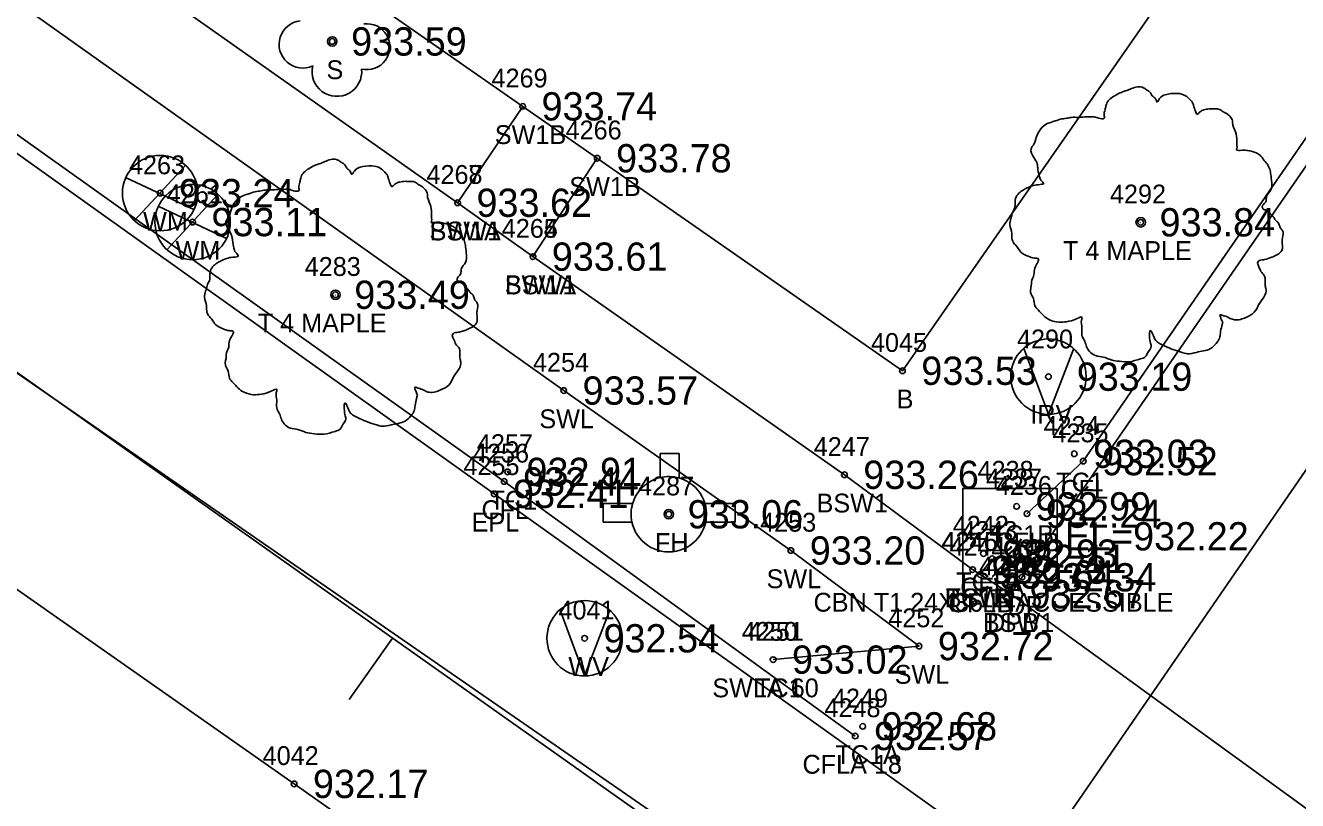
# Model space of a CAD drawing. Extents: x 1575382 to 1578175, y 1099175 to 1101955.
# Drawn here: x 1577150.6 to 1577218.2, y 1101426.7 to 1101467.8 of the extents above; entities that cross this region are included whole.
import ezdxf

# ---------------------------------------------------------------- set-up
doc = ezdxf.new("R2010")
doc.units = 0
for name, color, linetype in [('RD_EX_Bldg', 7, 'Continuous'), ('RD_EX_Bldg_txCode', 7, 'Continuous'), ('RD_EX_BldgApp', 7, 'Continuous'), ('RD_EX_Conc', 7, 'Continuous'), ('RD_EX_Conc_txCode', 7, 'Continuous'), ('RD_EX_DR_Inlet', 7, 'Continuous'), ('RD_EX_DR_Inlet_txCode', 7, 'Continuous'), ('RD_EX_Driveway', 7, 'Continuous'), ('RD_EX_Driveway_txCode', 7, 'Continuous'), ('RD_EX_Misc_txCode', 7, 'Continuous'), ('RD_EX_Road', 7, 'Continuous'), ('RD_EX_Road_txCode', 7, 'Continuous'), ('RD_EX_TX_Bldg_ELEV', 7, 'Continuous'), ('RD_EX_TX_Conc_ELEV', 7, 'Continuous'), ('RD_EX_TX_DR_Inlet_ELEV', 7, 'Continuous'), ('RD_EX_TX_Driveway_ELEV', 7, 'Continuous'), ('RD_EX_TX_Misc_ELEV', 7, 'Continuous'), ('RD_EX_TX_Road_ELEV', 7, 'Continuous'), ('RD_EX_TX_UT_ELEV', 7, 'Continuous'), ('RD_EX_TX_VEG_ELEV', 7, 'Continuous'), ('RD_EX_UT', 7, 'Continuous'), ('RD_EX_UT_txCode', 7, 'Continuous'), ('RD_EX_VEG', 7, 'Continuous'), ('RD_EX_VEG_txCode', 7, 'Continuous'), ('RD_HC_Cl', 7, 'Continuous'), ('RD_HC_Data_Tic', 7, 'Continuous'), ('RD_SMD_Locator', 7, 'Continuous')]:
    doc.layers.add(name, color=color, linetype=linetype)

msp = doc.modelspace()

# ---------------------------------------------------------------- linework, layer by layer
at = {"layer": 'RD_EX_Bldg'}
msp.add_lwpolyline([(1577065.046, 1101541.491), (1577197.19, 1101449.477), (1577236.385, 1101505.767), (1577104.082, 1101597.552), (1577065.046, 1101541.491)], dxfattribs=at)
at = {"layer": 'RD_EX_BldgApp'}
for q in [(1577203.637, 1101450.652), (1577206.262, 1101450.615)]:
    msp.add_line((1577204.94, 1101447.17), q, dxfattribs=at)
for radius in [2, 0.15]:
    msp.add_circle((1577204.94, 1101449.163), radius, dxfattribs=at)
at = {"layer": 'RD_EX_Conc'}
for p, q in [((1577173.583, 1101458.393), (1577177.037, 1101463.51)), ((1577177.581, 1101455.534), (1577180.991, 1101460.756)), ((1577201.949, 1101439.497), (1577201.321, 1101438.659))]:
    msp.add_line(p, q, dxfattribs=at)
for points in [[(1577326.739, 1101405.232), (1577316.348, 1101381.047), (1577314.702, 1101377.446), (1577312.765, 1101373.034), (1577307.574, 1101368.224), (1577302.647, 1101367.838), (1577295.881, 1101371.65), (1577262.958, 1101394.891), (1577234.439, 1101415.011), (1577222.087, 1101423.725), (1577202.935, 1101437.614), (1577200.917, 1101438.921), (1577194.112, 1101443.955), (1577177.581, 1101455.534), (1577173.583, 1101458.393), (1577156.819, 1101470.205), (1577152.82, 1101472.9), (1577143.368, 1101479.788), (1577139.034, 1101482.935)], [(1577190.328, 1101434.146), (1577198.07, 1101434.863), (1577191.271, 1101439.937), (1577179.212, 1101448.426), (1577136.216, 1101478.959)], [(1577194.682, 1101430.092), (1577176.054, 1101443.602), (1577135.77, 1101472.286)], [(1577222.556, 1101467.578), (1577206.784, 1101444.68), (1577203.799, 1101441.891)]]:
    msp.add_lwpolyline(points, dxfattribs=at)
at = {"layer": 'RD_EX_DR_Inlet'}
msp.add_line((1577205.398, 1101438.236), (1577205.398, 1101443.236), dxfattribs=at)
msp.add_lwpolyline([(1577205.398, 1101438.236), (1577205.398, 1101443.236), (1577200.398, 1101443.236), (1577200.398, 1101438.236)], close=True, dxfattribs=at)
at = {"layer": 'RD_EX_Driveway'}
msp.add_lwpolyline([(1577223.274, 1101467.085), (1577203.537, 1101438.515), (1577202.935, 1101437.614)], dxfattribs=at)
at = {"layer": 'RD_EX_Road'}
for points in [[(1577350.994, 1101394.654), (1577333.617, 1101354.382), (1577330.309, 1101348.321), (1577323.84, 1101345.402), (1577317.431, 1101344.498), (1577311.613, 1101346.411), (1577303.255, 1101352.397), (1577256.622, 1101385.271), (1577215.6, 1101414.322), (1577175.525, 1101442.942), (1577135.202, 1101471.708)], [(1577206.431, 1101064.716), (1577225.664, 1101106.496), (1577239.191, 1101137.5), (1577259.229, 1101183.338), (1577279.151, 1101229.325), (1577299.025, 1101275.068), (1577314.414, 1101310.726), (1577314.923, 1101317.44), (1577309.623, 1101326.254), (1577295.813, 1101333.968), (1577286.609, 1101341.784), (1577246.231, 1101370.35), (1577205.316, 1101399.097), (1577164.905, 1101427.552), (1577123.312, 1101456.71)]]:
    msp.add_lwpolyline(points, dxfattribs=at)
at = {"layer": 'RD_EX_UT'}
for p, q in [((1577284.561, 1101540.073), (1577198.946, 1101415.644)), ((1577156.442, 1101457.446), (1577159.11, 1101460.343)), ((1577155.961, 1101459.742), (1577159.592, 1101458.029)), ((1577158.169, 1101455.91), (1577160.836, 1101458.807)), ((1577157.687, 1101458.205), (1577161.318, 1101456.493)), ((1577184.332, 1101445.082), (1577184.332, 1101443.808)), ((1577185.333, 1101445.082), (1577184.332, 1101445.082)), ((1577185.333, 1101443.786), (1577185.333, 1101445.082)), ((1577182.873, 1101442.435), (1577181.316, 1101442.435)), ((1577181.316, 1101442.435), (1577181.316, 1101441.435)), ((1577188.316, 1101442.435), (1577186.706, 1101442.435)), ((1577188.316, 1101441.435), (1577188.316, 1101442.435)), ((1577181.316, 1101441.435), (1577182.836, 1101441.435)), ((1577186.743, 1101441.435), (1577188.316, 1101441.435)), ((1577180.323, 1101433.284), (1577179.019, 1101436.767)), ((1577180.323, 1101433.284), (1577181.645, 1101436.729))]:
    msp.add_line(p, q, dxfattribs=at)
msp.add_lwpolyline([(1577014.29, 1101543.334), (1577198.946, 1101415.644), (1577337.019, 1101318.587)], dxfattribs=at)
for centre, radius in [((1577157.794, 1101458.905), 2), ((1577159.521, 1101457.368), 2), ((1577184.789, 1101441.861), 2), ((1577184.79, 1101441.861), 0.25), ((1577180.323, 1101435.277), 2)]:
    msp.add_circle(centre, radius, dxfattribs=at)
for start, end in [(74.24553, 103.21276), (163.3387, 192.31502), (347.68498, 16.6613)]:
    msp.add_arc((1577184.789, 1101441.861), 2, start, end, dxfattribs=at)
at = {"layer": 'RD_EX_VEG'}
for centre, radius in [((1577166.931, 1101466.954), 0.25), ((1577209.834, 1101457.356), 0.25), ((1577209.821, 1101457.337), 0.0001), ((1577167.098, 1101453.51), 0.25), ((1577167.086, 1101453.491), 0.0001)]:
    msp.add_circle(centre, radius, dxfattribs=at)
for centre, radius, start, end in [((1577165.367, 1101466.798), 1.257, 96.45179, 294.73401), ((1577168.771, 1101466.675), 1.218, 256.56668, 98.10463), ((1577167.176, 1101465.358), 1.318, 166.88266, 5.75893)]:
    msp.add_arc(centre, radius, start, end, dxfattribs=at)
for points in [[(1577209.966, 1101464.523), (1577209.666, 1101464.548), (1577209.341, 1101464.448), (1577209.091, 1101464.348), (1577208.866, 1101464.273), (1577208.641, 1101464.173), (1577208.342, 1101463.998), (1577208.117, 1101463.798), (1577207.992, 1101463.548), (1577207.942, 1101463.323), (1577207.892, 1101463.049), (1577207.892, 1101462.874), (1577207.767, 1101462.849), (1577207.617, 1101462.874), (1577207.367, 1101462.949), (1577207.117, 1101462.949), (1577206.867, 1101462.949), (1577206.517, 1101462.924), (1577206.167, 1101462.924), (1577205.893, 1101462.874), (1577205.568, 1101462.824), (1577205.193, 1101462.699), (1577204.843, 1101462.574), (1577204.543, 1101462.324), (1577204.293, 1101461.849), (1577204.168, 1101461.499), (1577204.018, 1101461.249), (1577204.168, 1101460.8), (1577204.343, 1101460.45), (1577204.368, 1101460.25), (1577204.443, 1101459.825), (1577204.543, 1101459.6), (1577204.668, 1101459.4), (1577204.593, 1101459.375), (1577204.218, 1101459.325), (1577203.918, 1101459.225), (1577203.494, 1101459), (1577203.269, 1101458.775), (1577203.169, 1101458.45), (1577203.144, 1101458.101), (1577203.044, 1101457.901), (1577202.969, 1101457.626), (1577202.944, 1101457.551), (1577202.894, 1101457.226), (1577202.994, 1101456.776), (1577203.019, 1101456.426), (1577203.144, 1101456.201), (1577203.294, 1101456.027), (1577203.469, 1101455.777), (1577203.868, 1101455.552), (1577204.193, 1101455.452), (1577204.393, 1101455.427), (1577204.218, 1101454.927), (1577204.168, 1101454.577), (1577204.043, 1101454.177), (1577204.043, 1101454.102), (1577203.993, 1101453.628), (1577204.143, 1101453.303), (1577204.218, 1101452.928), (1577204.393, 1101452.703), (1577204.668, 1101452.403), (1577204.993, 1101452.178), (1577205.493, 1101452.053), (1577205.893, 1101452.078), (1577206.467, 1101452.253), (1577206.717, 1101452.328), (1577206.692, 1101452.153), (1577206.717, 1101451.778), (1577206.717, 1101451.354), (1577206.867, 1101451.029), (1577206.967, 1101450.754), (1577207.117, 1101450.504), (1577207.442, 1101450.279), (1577207.842, 1101450.204), (1577208.267, 1101450.054), (1577208.716, 1101449.979), (1577209.216, 1101449.954), (1577209.816, 1101450.104), (1577210.091, 1101450.229), (1577210.191, 1101450.404), (1577210.391, 1101450.779), (1577210.341, 1101451.004), (1577210.366, 1101451.604), (1577210.466, 1101451.429), (1577210.641, 1101451.079), (1577211.14, 1101450.779), (1577211.54, 1101450.604), (1577212.015, 1101450.454), (1577212.315, 1101450.379), (1577212.79, 1101450.454), (1577213.164, 1101450.529), (1577213.539, 1101450.654), (1577213.839, 1101450.929), (1577214.014, 1101451.204), (1577214.064, 1101451.479), (1577214.139, 1101451.853), (1577214.189, 1101452.028)], [(1577214.189, 1101452.028), (1577214.114, 1101452.203), (1577214.064, 1101452.453), (1577214.139, 1101452.428), (1577214.314, 1101452.378), (1577214.589, 1101452.253), (1577214.814, 1101452.178), (1577215.139, 1101452.203), (1577215.413, 1101452.303), (1577215.863, 1101452.578), (1577216.138, 1101453.053), (1577216.413, 1101453.453), (1577216.488, 1101453.778), (1577216.438, 1101454.002), (1577216.413, 1101454.502), (1577216.213, 1101454.752), (1577216.163, 1101454.877), (1577216.063, 1101455.277), (1577216.138, 1101455.327), (1577216.413, 1101455.377), (1577216.788, 1101455.502), (1577217.063, 1101455.627), (1577217.288, 1101455.802), (1577217.363, 1101456.027), (1577217.338, 1101456.426), (1577217.388, 1101456.826), (1577217.313, 1101456.976), (1577217.213, 1101457.126), (1577217.138, 1101457.326), (1577216.988, 1101457.476), (1577216.888, 1101457.626), (1577216.788, 1101457.726), (1577216.663, 1101457.876), (1577216.488, 1101458.001), (1577216.338, 1101458.051), (1577216.288, 1101458.201), (1577216.438, 1101458.401), (1577216.488, 1101458.5), (1577216.513, 1101458.725), (1577216.738, 1101459.075), (1577216.788, 1101459.475), (1577216.738, 1101459.9), (1577216.688, 1101460.175), (1577216.538, 1101460.45), (1577216.338, 1101460.7), (1577216.213, 1101460.874), (1577216.038, 1101460.999), (1577215.713, 1101461.124), (1577215.463, 1101461.174), (1577215.114, 1101461.174), (1577214.914, 1101461.224), (1577214.939, 1101461.274), (1577214.939, 1101461.424), (1577214.939, 1101461.699), (1577214.864, 1101462.149), (1577214.714, 1101462.649), (1577214.714, 1101462.674), (1577214.614, 1101462.924), (1577214.389, 1101463.123), (1577214.214, 1101463.223), (1577214.014, 1101463.348), (1577213.764, 1101463.373), (1577213.464, 1101463.373), (1577213.189, 1101463.323), (1577212.989, 1101463.223), (1577212.815, 1101463.098), (1577212.74, 1101463.248), (1577212.64, 1101463.548), (1577212.59, 1101463.698), (1577212.44, 1101463.873), (1577212.215, 1101464.073), (1577211.765, 1101464.198), (1577211.14, 1101464.123), (1577210.84, 1101463.923), (1577210.69, 1101463.748), (1577210.641, 1101463.873), (1577210.441, 1101464.073), (1577210.341, 1101464.248), (1577210.166, 1101464.373), (1577210.016, 1101464.473), (1577209.916, 1101464.523)], [(1577167.23, 1101460.677), (1577166.93, 1101460.702), (1577166.606, 1101460.602), (1577166.356, 1101460.502), (1577166.131, 1101460.427), (1577165.906, 1101460.327), (1577165.606, 1101460.152), (1577165.381, 1101459.952), (1577165.256, 1101459.702), (1577165.206, 1101459.477), (1577165.156, 1101459.203), (1577165.156, 1101459.028), (1577165.031, 1101459.003), (1577164.881, 1101459.028), (1577164.631, 1101459.103), (1577164.382, 1101459.103), (1577164.132, 1101459.103), (1577163.782, 1101459.078), (1577163.432, 1101459.078), (1577163.157, 1101459.028), (1577162.832, 1101458.978), (1577162.457, 1101458.853), (1577162.108, 1101458.728), (1577161.808, 1101458.478), (1577161.558, 1101458.003), (1577161.433, 1101457.653), (1577161.283, 1101457.403), (1577161.433, 1101456.954), (1577161.608, 1101456.604), (1577161.633, 1101456.404), (1577161.708, 1101455.979), (1577161.808, 1101455.754), (1577161.933, 1101455.554), (1577161.858, 1101455.529), (1577161.483, 1101455.479), (1577161.183, 1101455.379), (1577160.758, 1101455.154), (1577160.533, 1101454.929), (1577160.433, 1101454.605), (1577160.408, 1101454.255), (1577160.308, 1101454.055), (1577160.233, 1101453.78), (1577160.208, 1101453.705), (1577160.158, 1101453.38), (1577160.258, 1101452.93), (1577160.283, 1101452.58), (1577160.408, 1101452.356), (1577160.558, 1101452.181), (1577160.733, 1101451.931), (1577161.133, 1101451.706), (1577161.458, 1101451.606), (1577161.658, 1101451.581), (1577161.483, 1101451.081), (1577161.433, 1101450.731), (1577161.308, 1101450.331), (1577161.308, 1101450.257), (1577161.258, 1101449.782), (1577161.408, 1101449.457), (1577161.483, 1101449.082), (1577161.658, 1101448.857), (1577161.933, 1101448.557), (1577162.257, 1101448.332), (1577162.757, 1101448.207), (1577163.157, 1101448.232), (1577163.732, 1101448.407), (1577163.982, 1101448.482), (1577163.957, 1101448.307), (1577163.982, 1101447.932), (1577163.982, 1101447.508), (1577164.132, 1101447.183), (1577164.232, 1101446.908), (1577164.382, 1101446.658), (1577164.706, 1101446.433), (1577165.106, 1101446.358), (1577165.531, 1101446.208), (1577165.981, 1101446.133), (1577166.481, 1101446.108), (1577167.08, 1101446.258), (1577167.355, 1101446.383), (1577167.455, 1101446.558), (1577167.655, 1101446.933), (1577167.605, 1101447.158), (1577167.63, 1101447.758), (1577167.73, 1101447.583), (1577167.905, 1101447.233), (1577168.405, 1101446.933), (1577168.805, 1101446.758), (1577169.279, 1101446.608), (1577169.579, 1101446.533), (1577170.054, 1101446.608), (1577170.429, 1101446.683), (1577170.804, 1101446.808), (1577171.104, 1101447.083), (1577171.279, 1101447.358), (1577171.329, 1101447.633), (1577171.403, 1101448.007), (1577171.453, 1101448.182)], [(1577171.453, 1101448.182), (1577171.379, 1101448.357), (1577171.329, 1101448.607), (1577171.403, 1101448.582), (1577171.578, 1101448.532), (1577171.853, 1101448.407), (1577172.078, 1101448.332), (1577172.403, 1101448.357), (1577172.678, 1101448.457), (1577173.128, 1101448.732), (1577173.403, 1101449.207), (1577173.677, 1101449.607), (1577173.752, 1101449.932), (1577173.702, 1101450.157), (1577173.677, 1101450.656), (1577173.478, 1101450.906), (1577173.428, 1101451.031), (1577173.328, 1101451.431), (1577173.403, 1101451.481), (1577173.677, 1101451.531), (1577174.052, 1101451.656), (1577174.327, 1101451.781), (1577174.552, 1101451.956), (1577174.627, 1101452.181), (1577174.602, 1101452.58), (1577174.652, 1101452.98), (1577174.577, 1101453.13), (1577174.477, 1101453.28), (1577174.402, 1101453.48), (1577174.252, 1101453.63), (1577174.152, 1101453.78), (1577174.052, 1101453.88), (1577173.927, 1101454.03), (1577173.752, 1101454.155), (1577173.603, 1101454.205), (1577173.553, 1101454.355), (1577173.702, 1101454.555), (1577173.752, 1101454.655), (1577173.777, 1101454.879), (1577174.002, 1101455.229), (1577174.052, 1101455.629), (1577174.002, 1101456.054), (1577173.952, 1101456.329), (1577173.802, 1101456.604), (1577173.603, 1101456.854), (1577173.478, 1101457.029), (1577173.303, 1101457.153), (1577172.978, 1101457.278), (1577172.728, 1101457.328), (1577172.378, 1101457.328), (1577172.178, 1101457.378), (1577172.203, 1101457.428), (1577172.203, 1101457.578), (1577172.203, 1101457.853), (1577172.128, 1101458.303), (1577171.978, 1101458.803), (1577171.978, 1101458.828), (1577171.878, 1101459.078), (1577171.653, 1101459.278), (1577171.478, 1101459.377), (1577171.279, 1101459.502), (1577171.029, 1101459.527), (1577170.729, 1101459.527), (1577170.454, 1101459.477), (1577170.254, 1101459.377), (1577170.079, 1101459.253), (1577170.004, 1101459.402), (1577169.904, 1101459.702), (1577169.854, 1101459.852), (1577169.704, 1101460.027), (1577169.479, 1101460.227), (1577169.029, 1101460.352), (1577168.405, 1101460.277), (1577168.105, 1101460.077), (1577167.955, 1101459.902), (1577167.905, 1101460.027), (1577167.705, 1101460.227), (1577167.605, 1101460.402), (1577167.43, 1101460.527), (1577167.28, 1101460.627), (1577167.18, 1101460.677)]]:
    msp.add_spline(points, degree=3, dxfattribs=at)
at = {"layer": 'RD_HC_Cl'}
msp.add_line((1577333.443, 1101319.831), (1577129.246, 1101464.193), dxfattribs=at)
at = {"layer": 'RD_HC_Data_Tic'}
msp.add_line((1577170.134, 1101435.287), (1577167.824, 1101432.021), dxfattribs=at)
at = {"layer": 'RD_SMD_Locator'}
for centre in [(1577166.931, 1101466.954), (1577177.037, 1101463.51), (1577180.991, 1101460.756), (1577157.794, 1101458.905), (1577173.583, 1101458.393), (1577173.583, 1101458.393), (1577159.521, 1101457.368), (1577209.834, 1101457.356), (1577177.581, 1101455.534), (1577177.581, 1101455.534), (1577167.098, 1101453.51), (1577197.19, 1101449.477), (1577179.212, 1101448.426), (1577206.31, 1101445.07), (1577206.784, 1101444.68), (1577176.237, 1101444.109), (1577194.112, 1101443.955), (1577176.054, 1101443.602), (1577175.525, 1101442.942), (1577184.79, 1101441.861), (1577203.251, 1101442.279), (1577203.799, 1101441.891), (1577202.807, 1101440.69), (1577191.271, 1101439.937), (1577201.489, 1101439.773), (1577201.949, 1101439.497), (1577200.917, 1101438.921), (1577200.917, 1101438.921), (1577201.321, 1101438.659), (1577203.537, 1101438.515), (1577202.935, 1101437.614), (1577202.935, 1101437.614), (1577180.323, 1101435.277), (1577198.07, 1101434.863), (1577190.328, 1101434.146), (1577190.328, 1101434.146), (1577195.081, 1101430.604), (1577194.682, 1101430.092), (1577164.905, 1101427.552)]:
    msp.add_circle(centre, 0.15, dxfattribs=at)

# ---------------------------------------------------------------- texts
at = {"layer": 'RD_EX_Bldg_txCode'}
for s, p in [('4045', (1577195.52, 1101450.477)), ('B', (1577196.883, 1101447.477))]:
    msp.add_text(s, height=1, dxfattribs=at).set_placement(p)
at = {"layer": 'RD_EX_Conc_txCode'}
for s, p in [('4269', (1577175.383, 1101464.51)), ('SW1B', (1577175.557, 1101461.51)), ('4266', (1577179.314, 1101461.756)), ('4267', (1577171.93, 1101459.393)), ('4268', (1577171.93, 1101459.393)), ('SW1B', (1577179.511, 1101458.756)), ('SW1A', (1577172.087, 1101456.393)), ('BSW1', (1577172.103, 1101456.393)), ('4264', (1577175.927, 1101456.534)), ('4265', (1577175.927, 1101456.534)), ('SW1A', (1577176.084, 1101453.534)), ('BSW1', (1577176.1, 1101453.534)), ('4254', (1577177.582, 1101449.426)), ('SWL', (1577177.921, 1101446.426)), ('4234', (1577204.68, 1101446.07)), ('4235', (1577205.154, 1101445.68)), ('4257', (1577174.607, 1101445.109)), ('4247', (1577192.482, 1101444.955)), ('4256', (1577174.4, 1101444.602)), ('4237', (1577201.621, 1101443.279)), ('4236', (1577202.145, 1101442.891)), ('TC1', (1577205.349, 1101443.07)), ('CFL', (1577205.579, 1101442.68)), ('CFL', (1577174.849, 1101441.602)), ('TC1', (1577175.277, 1101442.109)), ('BSW1', (1577192.632, 1101441.955)), ('4253', (1577189.641, 1101440.937)), ('4242', (1577199.859, 1101440.773)), ('4243', (1577200.319, 1101440.497)), ('TC1B', (1577201.818, 1101440.279)), ('4246', (1577199.263, 1101439.921)), ('4245', (1577199.287, 1101439.921)), ('4244', (1577199.691, 1101439.659)), ('CFLB', (1577202.121, 1101439.891)), ('4241', (1577201.589, 1101438.614)), ('SWL', (1577189.98, 1101437.937)), ('TC1A', (1577200.04, 1101437.773)), ('CFLA', (1577200.256, 1101437.497)), ('TC1B', (1577199.484, 1101436.921)), ('BSW1', (1577199.436, 1101436.921)), ('CFLB', (1577199.644, 1101436.659)), ('4252', (1577196.44, 1101435.863)), ('BSW1', (1577201.455, 1101435.614)), ('4250', (1577188.659, 1101435.146)), ('4251', (1577188.982, 1101435.146)), ('SWL', (1577196.778, 1101432.863)), ('SWLA 60', (1577187.1, 1101432.146)), ('TC1', (1577189.367, 1101432.146)), ('4249', (1577193.451, 1101431.604)), ('4248', (1577193.052, 1101431.092)), ('CFLA 18', (1577191.887, 1101428.092)), ('TC1A', (1577193.632, 1101428.604))]:
    msp.add_text(s, height=1, dxfattribs=at).set_placement(p)
at = {"layer": 'RD_EX_DR_Inlet_txCode'}
for s, p in [('4238', (1577201.177, 1101443.69)), ('CBN T1 24X36 INACCESSIBLE', (1577192.473, 1101436.69))]:
    msp.add_text(s, height=1, dxfattribs=at).set_placement(p)
at = {"layer": 'RD_EX_Driveway_txCode'}
for s, p in [('4239', (1577201.907, 1101439.515)), ('4240', (1577201.266, 1101438.614)), ('DP', (1577202.757, 1101436.515)), ('DPB', (1577201.683, 1101435.614))]:
    msp.add_text(s, height=1, dxfattribs=at).set_placement(p)
at = {"layer": 'RD_EX_Misc_txCode'}
for s, p in [('4290', (1577203.271, 1101450.663)), ('IRV', (1577203.98, 1101446.663))]:
    msp.add_text(s, height=1, dxfattribs=at).set_placement(p)
at = {"layer": 'RD_EX_Road_txCode'}
for s, p in [('4255', (1577173.895, 1101443.942)), ('EPL', (1577174.32, 1101440.942)), ('4042', (1577163.236, 1101428.552))]:
    msp.add_text(s, height=1, dxfattribs=at).set_placement(p)
at = {"layer": 'RD_EX_TX_Bldg_ELEV'}
msp.add_text('933.53', height=1.5, dxfattribs=at).set_placement((1577198.19, 1101448.727))
at = {"layer": 'RD_EX_TX_Conc_ELEV'}
for s, p in [('933.74', (1577178.037, 1101462.76)), ('933.78', (1577181.991, 1101460.006)), ('933.62', (1577174.583, 1101457.643)), ('933.62', (1577174.583, 1101457.643)), ('933.61', (1577178.581, 1101454.784)), ('933.61', (1577178.581, 1101454.784)), ('933.57', (1577180.212, 1101447.676)), ('933.03', (1577207.31, 1101444.32)), ('932.52', (1577207.784, 1101443.93)), ('932.91', (1577177.237, 1101443.359)), ('933.26', (1577195.112, 1101443.205)), ('932.44', (1577177.054, 1101442.852)), ('932.99', (1577204.251, 1101441.529)), ('932.24', (1577204.799, 1101441.141)), ('933.20', (1577192.271, 1101439.187)), ('932.93', (1577202.489, 1101439.023)), ('932.11', (1577202.949, 1101438.747)), ('932.73', (1577201.917, 1101438.171)), ('932.73', (1577201.917, 1101438.171)), ('932.64', (1577202.321, 1101437.909)), ('932.67', (1577203.935, 1101436.864)), ('932.72', (1577199.07, 1101434.113)), ('933.02', (1577191.328, 1101433.396)), ('933.02', (1577191.328, 1101433.396)), ('932.68', (1577196.081, 1101429.854)), ('932.57', (1577195.682, 1101429.342))]:
    msp.add_text(s, height=1.5, dxfattribs=at).set_placement(p)
at = {"layer": 'RD_EX_TX_DR_Inlet_ELEV'}
msp.add_text('EL=932.22', height=1.5, dxfattribs=at).set_placement((1577205.807, 1101439.94))
at = {"layer": 'RD_EX_TX_Driveway_ELEV'}
for s, p in [('932.34', (1577204.537, 1101437.765)), ('932.67', (1577203.935, 1101436.864))]:
    msp.add_text(s, height=1.5, dxfattribs=at).set_placement(p)
at = {"layer": 'RD_EX_TX_Misc_ELEV'}
msp.add_text('933.19', height=1.5, dxfattribs=at).set_placement((1577206.44, 1101448.413))
at = {"layer": 'RD_EX_TX_Road_ELEV'}
for s, p in [('932.41', (1577176.525, 1101442.192)), ('932.17', (1577165.905, 1101426.802))]:
    msp.add_text(s, height=1.5, dxfattribs=at).set_placement(p)
at = {"layer": 'RD_EX_TX_UT_ELEV'}
for s, p in [('933.24', (1577158.794, 1101458.155)), ('933.11', (1577160.521, 1101456.618)), ('933.06', (1577185.79, 1101441.111)), ('932.54', (1577181.323, 1101434.527))]:
    msp.add_text(s, height=1.5, dxfattribs=at).set_placement(p)
at = {"layer": 'RD_EX_TX_VEG_ELEV'}
for s, p in [('933.59', (1577167.931, 1101466.204)), ('933.84', (1577210.834, 1101456.606)), ('933.49', (1577168.098, 1101452.76))]:
    msp.add_text(s, height=1.5, dxfattribs=at).set_placement(p)
at = {"layer": 'RD_EX_UT_txCode'}
for s, p in [('4263', (1577156.141, 1101459.905)), ('4261', (1577158.151, 1101458.368)), ('WM', (1577156.889, 1101456.905)), ('WM', (1577158.615, 1101455.368)), ('4287', (1577183.16, 1101442.861)), ('FH', (1577184.057, 1101439.861)), ('4041', (1577178.937, 1101436.277)), ('WV', (1577179.465, 1101433.277))]:
    msp.add_text(s, height=1, dxfattribs=at).set_placement(p)
at = {"layer": 'RD_EX_VEG_txCode'}
for s, p in [('S', (1577166.624, 1101464.954)), ('4292', (1577208.204, 1101458.356)), ('T 4 MAPLE', (1577205.712, 1101455.356)), ('4283', (1577165.468, 1101454.51)), ('T 4 MAPLE', (1577162.976, 1101451.51))]:
    msp.add_text(s, height=1, dxfattribs=at).set_placement(p)

doc.saveas('drawing.dxf')
